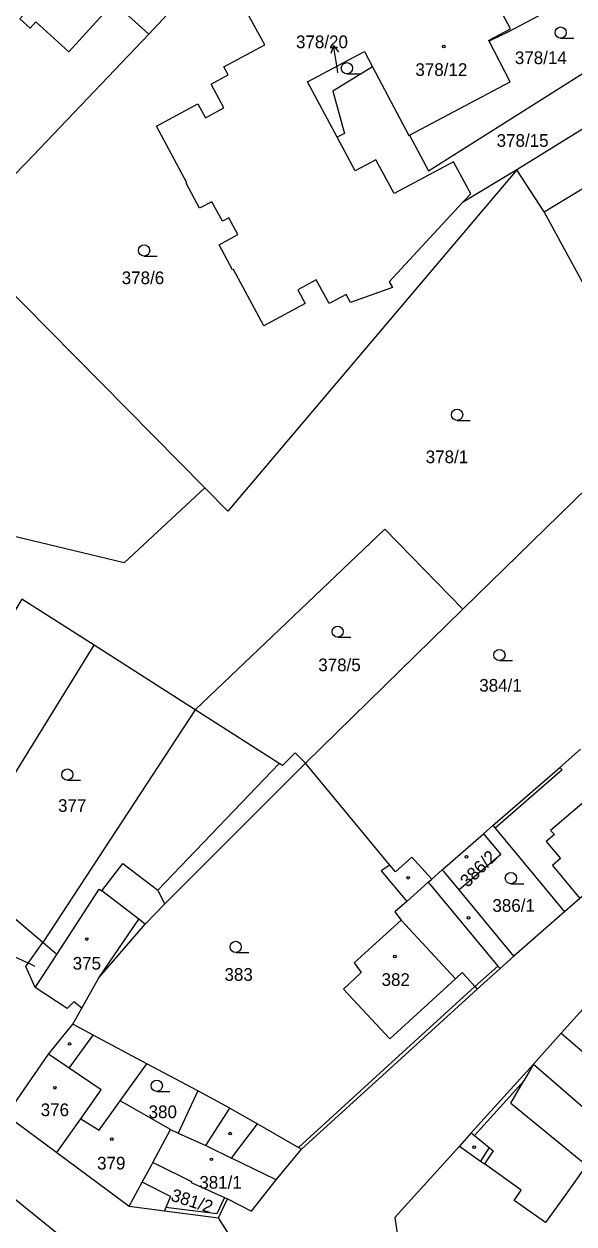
# Model space of a CAD drawing. Extents: x -724107 to -720612, y -1045267 to -1038441.
# Drawn here: x -722728.2 to -722654.5, y -1042570.6 to -1042409.8 of the extents above; entities that cross this region are included whole.
import ezdxf

# ---------------------------------------------------------------- set-up
doc = ezdxf.new("R2010")
doc.units = 0
for name, color, linetype in [('Hranice parcel', 7, 'Continuous'), ('Parcelní čísla', 7, 'Continuous'), ('Pop  PČ popisy', 7, 'Continuous'), ('Vnitřní kresba', 7, 'Continuous'), ('Značky budov', 7, 'Continuous'), ('Značky kultur', 7, 'Continuous')]:
    doc.layers.add(name, color=color, linetype=linetype)

msp = doc.modelspace()

# ---------------------------------------------------------------- linework, layer by layer
at = {"layer": 'Hranice parcel'}
for p, q in [((-722731.09, -1042393.42), (-722711.45, -1042411.18)), ((-722640.28, -1042415.78), (-722662.15, -1042429.36)), ((-722658.51, -1042434.97), (-722646.53, -1042427.72)), ((-722662.15, -1042429.36), (-722669.43, -1042433.76)), ((-722658.51, -1042434.97), (-722662.15, -1042429.36)), ((-722643.37, -1042462.82), (-722658.51, -1042434.97)), ((-722737.44, -1042438.03), (-722703.93, -1042471.99)), ((-722669.37, -1042488.24), (-722643.37, -1042462.82)), ((-722690.46, -1042508.86), (-722669.37, -1042488.24)), ((-722705.25, -1042501.71), (-722718.76, -1042493.07)), ((-722705.25, -1042501.71), (-722725.65, -1042532.9)), ((-722679.18, -1042522.55), (-722690.46, -1042508.86)), ((-722672.15, -1042523.15), (-722666.61, -1042518.33)), ((-722666.61, -1042518.33), (-722665.36, -1042517.24)), ((-722662.55, -1042534.72), (-722669.89, -1042525.86)), ((-722655.77, -1042528.81), (-722662.55, -1042534.72)), ((-722721.64, -1042543.86), (-722720.43, -1042541.71)), ((-722724.87, -1042547.88), (-722721.64, -1042543.86)), ((-722730.49, -1042556.06), (-722724.87, -1042547.88)), ((-722730.49, -1042556.06), (-722723.75, -1042561.05)), ((-722710.91, -1042562.38), (-722708.52, -1042557.98)), ((-722723.75, -1042561.05), (-722714.07, -1042568.22)), ((-722702.1, -1042569.8), (-722700.9, -1042567.27)), ((-722696.39, -1042578.73), (-722702.1, -1042569.8))]:
    msp.add_line(p, q, dxfattribs=at)
for points in [[(-722711.45, -1042411.18), (-722700.82, -1042399.73), (-722674.42, -1042370.06)], [(-722728.73, -1042409.12), (-722727.97, -1042408.28), (-722729.55, -1042406.84), (-722732.91, -1042410.5), (-722737.87, -1042405.87), (-722729.91, -1042397.14), (-722717.55, -1042408.51), (-722722.14, -1042413.55), (-722726.58, -1042409.53), (-722727.35, -1042410.39), (-722728.73, -1042409.12)], [(-722647.82, -1042402.64), (-722663.28, -1042410.88), (-722665.88, -1042412.13)], [(-722665.88, -1042412.13), (-722665.93, -1042412.04), (-722662.99, -1042410.45), (-722664.83, -1042407.01), (-722663.93, -1042406.52), (-722664.86, -1042404.84)], [(-722669.43, -1042433.76), (-722679.24, -1042444.36), (-722678.8, -1042445.14), (-722684.42, -1042447.13), (-722685.01, -1042446.05), (-722687.3, -1042447.29), (-722689.02, -1042444.12), (-722691.48, -1042445.44), (-722690.49, -1042447.29), (-722696.04, -1042450.27), (-722700.11, -1042442.7), (-722700.22, -1042442.74), (-722702.02, -1042439.4), (-722699.5, -1042438.04), (-722700.71, -1042435.79), (-722701.59, -1042436.26), (-722703, -1042433.64), (-722704.64, -1042434.5), (-722706.43, -1042431.16), (-722706.35, -1042431.11), (-722710.43, -1042423.51), (-722704.86, -1042420.53), (-722703.87, -1042422.39), (-722701.4, -1042421.07), (-722703.11, -1042417.88), (-722700.8, -1042416.64), (-722701.4, -1042415.57), (-722695.91, -1042412.61), (-722698.28, -1042408.31)], [(-722676.52, -1042424.7), (-722673.98, -1042429.48), (-722643.47, -1042410.21)], [(-722731.63, -1042432.2), (-722727.86, -1042428.42), (-722711.45, -1042411.18)], [(-722676.52, -1042424.7), (-722663.06, -1042417.59), (-722665.88, -1042412.13)], [(-722686.22, -1042424.99), (-722690.17, -1042417.57), (-722682.55, -1042413.52), (-722681.47, -1042415.57)], [(-722681.47, -1042415.57), (-722686.8, -1042418.81), (-722685.25, -1042424.49), (-722686.22, -1042424.99)], [(-722681.47, -1042415.57), (-722676.62, -1042424.75), (-722676.52, -1042424.7)], [(-722669.43, -1042433.76), (-722668.33, -1042432.57), (-722670.63, -1042428.28), (-722678.57, -1042432.52), (-722681.02, -1042428.01), (-722683.82, -1042429.51), (-722686.22, -1042424.99)], [(-722662.15, -1042429.36), (-722700.86, -1042475.1), (-722703.93, -1042471.99)], [(-722703.93, -1042471.99), (-722714.76, -1042482.02), (-722741.56, -1042475.58)], [(-722705.25, -1042501.71), (-722679.85, -1042477.51), (-722669.37, -1042488.24)], [(-722718.76, -1042493.07), (-722728.45, -1042486.88), (-722733.41, -1042495.12), (-722742.85, -1042489.74), (-722756.74, -1042511.82)], [(-722725.65, -1042532.9), (-722737.28, -1042523.04), (-722718.76, -1042493.07)], [(-722690.46, -1042508.86), (-722691.83, -1042507.5), (-722693.53, -1042509.2), (-722693.99, -1042508.91), (-722705.25, -1042501.71)], [(-722665.36, -1042517.24), (-722656.39, -1042509.44), (-722653.63, -1042506.99)], [(-722720.43, -1042541.71), (-722718.14, -1042537.64), (-722711.91, -1042530.46), (-722709.3, -1042527.72), (-722690.46, -1042508.86)], [(-722640.79, -1042515.9), (-722653.72, -1042527.02), (-722655.77, -1042528.81)], [(-722666.61, -1042518.33), (-722664.3, -1042521.12), (-722669.89, -1042525.86)], [(-722665.36, -1042517.24), (-722665.07, -1042517.59), (-722655.77, -1042528.81)], [(-722672.15, -1042523.15), (-722673.56, -1042524.42), (-722676.21, -1042521.46), (-722678.4, -1042523.42), (-722679.18, -1042522.55)], [(-722679.18, -1042522.55), (-722680.31, -1042523.32), (-722676.91, -1042527.43), (-722678.49, -1042528.79), (-722677.66, -1042529.9), (-722683.96, -1042535.64), (-722682.99, -1042536.91), (-722685.38, -1042539.15), (-722679.15, -1042545.8), (-722670.38, -1042537.76), (-722669.46, -1042536.92), (-722668.8, -1042537.65), (-722667.76, -1042538.81), (-722667.46, -1042539.14)], [(-722669.89, -1042525.86), (-722671.85, -1042523.49), (-722672.15, -1042523.15)], [(-722726.64, -1042538.95), (-722727.9, -1042536.13), (-722725.65, -1042532.9)], [(-722726.64, -1042538.95), (-722725.66, -1042537.44), (-722723.76, -1042534.51), (-722725.65, -1042532.9)], [(-722667.46, -1042539.14), (-722664.41, -1042536.4), (-722662.55, -1042534.72)], [(-722627.34, -1042556.11), (-722649.23, -1042537.27), (-722653.72, -1042542.28), (-722656.21, -1042545.06), (-722659.92, -1042549.21)], [(-722720.43, -1042541.71), (-722721.48, -1042540.86), (-722722.36, -1042541.73), (-722726.64, -1042538.95)], [(-722690.99, -1042560.58), (-722678.62, -1042549.32), (-722667.46, -1042539.14)], [(-722711.72, -1042549.15), (-722718.91, -1042545.31), (-722721.64, -1042543.86)], [(-722723.75, -1042561.05), (-722720.55, -1042556.51), (-722717.83, -1042552.65), (-722722.12, -1042549.74), (-722724.87, -1042547.88)], [(-722708.52, -1042557.98), (-722715.3, -1042554.14), (-722711.72, -1042549.15)], [(-722700.59, -1042555.09), (-722704.88, -1042552.8), (-722711.72, -1042549.15)], [(-722659.92, -1042549.21), (-722668.27, -1042558.4), (-722669.83, -1042560.21), (-722678.49, -1042569.75), (-722678.16, -1042572.22), (-722657.54, -1042586.74)], [(-722659.92, -1042549.21), (-722651.25, -1042556.69), (-722638.61, -1042567.54)], [(-722719.99, -1042605.03), (-722715.04, -1042597.17), (-722713.62, -1042592.01), (-722712.96, -1042586.97), (-722716.33, -1042581.25), (-722718.64, -1042577.25), (-722719.89, -1042575.08), (-722722.3, -1042573.07), (-722731.02, -1042565.94), (-722737.69, -1042560.68), (-722745.39, -1042555.1), (-722746.54, -1042556.6), (-722748.76, -1042554.95), (-722753.11, -1042551.67), (-722753.18, -1042551.6)], [(-722708.52, -1042557.98), (-722707.51, -1042558.44), (-722704.99, -1042559.58), (-722703.79, -1042560.12), (-722700.59, -1042555.09)], [(-722700.59, -1042555.09), (-722696.9, -1042557.2), (-722691.38, -1042560.36), (-722690.99, -1042560.58)], [(-722700.9, -1042567.27), (-722697.7, -1042568.91), (-722694.39, -1042564.72), (-722690.99, -1042560.58)], [(-722714.07, -1042568.22), (-722712.34, -1042565.03), (-722711.09, -1042562.72), (-722710.91, -1042562.38)], [(-722710.91, -1042562.38), (-722710.34, -1042562.66), (-722705.72, -1042564.93), (-722705.79, -1042565.08), (-722701.31, -1042567.08), (-722700.9, -1042567.27)], [(-722714.07, -1042568.22), (-722709.36, -1042568.84), (-722702.1, -1042569.8)]]:
    msp.add_lwpolyline(points, dxfattribs=at)
at = {"layer": 'Pop  PČ popisy'}
for p, q in [((-722686.71, -1042412.69), (-722687.05, -1042413.75)), ((-722686.24, -1042415.65), (-722686.71, -1042412.69)), ((-722686.71, -1042412.69), (-722686.06, -1042413.6)), ((-722686.12, -1042416.35), (-722686.24, -1042415.65)), ((-722727.21, -1042535.86), (-722729.93, -1042534.59)), ((-722726.66, -1042536.11), (-722727.21, -1042535.86))]:
    msp.add_line(p, q, dxfattribs=at)
at = {"layer": 'Vnitřní kresba'}
for p, q in [((-722693.99, -1042508.91), (-722710.23, -1042525.91)), ((-722656.09, -1042509.78), (-722665.07, -1042517.59)), ((-722656.39, -1042509.44), (-722656.09, -1042509.78)), ((-722652.57, -1042513.55), (-722657.63, -1042517.89)), ((-722657.11, -1042518.45), (-722658.25, -1042519.39)), ((-722657.63, -1042517.89), (-722657.11, -1042518.45)), ((-722658.25, -1042519.39), (-722656.29, -1042521.64)), ((-722656.29, -1042521.64), (-722657.39, -1042522.58)), ((-722717.74, -1042526), (-722714.93, -1042522.32)), ((-722714.93, -1042522.32), (-722710.23, -1042525.91)), ((-722657.39, -1042522.58), (-722653.72, -1042527.02)), ((-722676.91, -1042527.43), (-722674.02, -1042524.83)), ((-722674.02, -1042524.83), (-722673.56, -1042524.42)), ((-722674.02, -1042524.83), (-722664.71, -1042536.07)), ((-722723.76, -1042534.51), (-722718.07, -1042525.75)), ((-722718.07, -1042525.75), (-722717.74, -1042526)), ((-722712.79, -1042529.79), (-722717.74, -1042526)), ((-722709.3, -1042527.72), (-722710.23, -1042525.91)), ((-722718.14, -1042537.64), (-722712.79, -1042529.79)), ((-722711.91, -1042530.46), (-722712.79, -1042529.79)), ((-722677.66, -1042529.9), (-722670.38, -1042537.76)), ((-722667.76, -1042538.81), (-722664.71, -1042536.07)), ((-722664.41, -1042536.4), (-722664.71, -1042536.07)), ((-722678.92, -1042548.98), (-722667.76, -1042538.81)), ((-722722.12, -1042549.74), (-722718.91, -1042545.31)), ((-722656.21, -1042545.06), (-722647.62, -1042552.49)), ((-722691.38, -1042560.36), (-722678.92, -1042548.98)), ((-722659.92, -1042549.21), (-722661.21, -1042551.45)), ((-722662.94, -1042554.44), (-722661.21, -1042551.45)), ((-722662.74, -1042553.14), (-722661.21, -1042551.45)), ((-722718.11, -1042558.05), (-722715.3, -1042554.14)), ((-722704.88, -1042552.8), (-722707.51, -1042558.44)), ((-722667.82, -1042558.77), (-722662.74, -1042553.14)), ((-722662.94, -1042554.44), (-722652.82, -1042562.72)), ((-722720.55, -1042556.51), (-722718.11, -1042558.05)), ((-722700.38, -1042561.79), (-722696.9, -1042557.2)), ((-722668.27, -1042558.4), (-722667.82, -1042558.77)), ((-722667.82, -1042558.77), (-722665.84, -1042560.39)), ((-722703.79, -1042560.12), (-722700.38, -1042561.79)), ((-722669.83, -1042560.21), (-722667.02, -1042562.2)), ((-722665.84, -1042560.39), (-722667.02, -1042562.2)), ((-722665.84, -1042560.39), (-722665.34, -1042560.8)), ((-722694.39, -1042564.72), (-722700.38, -1042561.79)), ((-722667.02, -1042562.2), (-722666.49, -1042562.58)), ((-722665.34, -1042560.8), (-722666.49, -1042562.58)), ((-722661.56, -1042566.08), (-722666.49, -1042562.58)), ((-722652.82, -1042562.72), (-722655.66, -1042566.7)), ((-722708.52, -1042566.95), (-722712.34, -1042565.03)), ((-722708.52, -1042566.95), (-722709.17, -1042568.41)), ((-722662.53, -1042567.46), (-722661.56, -1042566.08)), ((-722655.66, -1042566.7), (-722657.73, -1042569.6)), ((-722709.17, -1042568.41), (-722709.36, -1042568.84)), ((-722702.34, -1042569.26), (-722709.17, -1042568.41)), ((-722701.31, -1042567.08), (-722702.34, -1042569.26)), ((-722658.33, -1042570.44), (-722662.53, -1042567.46)), ((-722657.73, -1042569.6), (-722658.33, -1042570.44))]:
    msp.add_line(p, q, dxfattribs=at)
at = {"layer": 'Značky budov'}
for centre in [(-722671.95, -1042412.83), (-722668.9, -1042521.43), (-722676.72, -1042524.22), (-722668.64, -1042529.59), (-722719.76, -1042532.44), (-722678.49, -1042534.79), (-722722.05, -1042546.5), (-722724.01, -1042552.36), (-722700.55, -1042558.51), (-722716.41, -1042559.26), (-722667.86, -1042560.32), (-722703.06, -1042561.96)]:
    msp.add_circle(centre, 0.175, dxfattribs=at)
at = {"layer": 'Značky kultur'}
for p, q in [((-722656.29, -1042411.72), (-722654.54, -1042411.72)), ((-722684.92, -1042416.5), (-722683.17, -1042416.5)), ((-722712.07, -1042440.91), (-722710.32, -1042440.91)), ((-722670.15, -1042462.94), (-722668.4, -1042462.94)), ((-722686.15, -1042492), (-722684.4, -1042492)), ((-722664.49, -1042495.13), (-722662.74, -1042495.13)), ((-722722.35, -1042511.15), (-722720.6, -1042511.15)), ((-722662.95, -1042525.02), (-722661.2, -1042525.02)), ((-722699.81, -1042534.24), (-722698.06, -1042534.24)), ((-722710.38, -1042552.85), (-722708.63, -1042552.85))]:
    msp.add_line(p, q, dxfattribs=at)
for centre in [(-722656.29, -1042410.97), (-722684.92, -1042415.75), (-722712.07, -1042440.16), (-722670.15, -1042462.19), (-722686.15, -1042491.25), (-722664.49, -1042494.38), (-722722.35, -1042510.4), (-722662.95, -1042524.27), (-722699.81, -1042533.49), (-722710.38, -1042552.1)]:
    msp.add_circle(centre, 0.75, dxfattribs=at)

# ---------------------------------------------------------------- texts
at = {"layer": 'Parcelní čísla'}
for s, p in [('378/20', (-722691.73, -1042413.06)), ('378/14', (-722662.42, -1042415.19)), ('378/12', (-722675.74, -1042416.78)), ('378/15', (-722664.86, -1042426.28)), ('378/6', (-722715.07, -1042444.68)), ('378/1', (-722674.36, -1042468.67)), ('378/5', (-722688.75, -1042496.55)), ('384/1', (-722667.19, -1042499.29)), ('377', (-722723.6, -1042515.4)), ('386/1', (-722665.43, -1042528.79)), ('375', (-722721.64, -1042536.54)), ('383', (-722701.31, -1042538.04)), ('382', (-722680.27, -1042538.72)), ('376', (-722725.92, -1042556.17)), ('380', (-722711.47, -1042556.44)), ('379', (-722718.37, -1042563.32)), ('381/1', (-722704.68, -1042565.89))]:
    msp.add_text(s, height=1.7, dxfattribs=at).set_placement(p)
for s, rotation, p in [('386/2', 45, (-722668.73, -1042525.61)), ('381/2', 342, (-722708.61, -1042567.46))]:
    msp.add_text(s, height=1.7, rotation=rotation, dxfattribs=at).set_placement(p)

doc.saveas('drawing.dxf')
